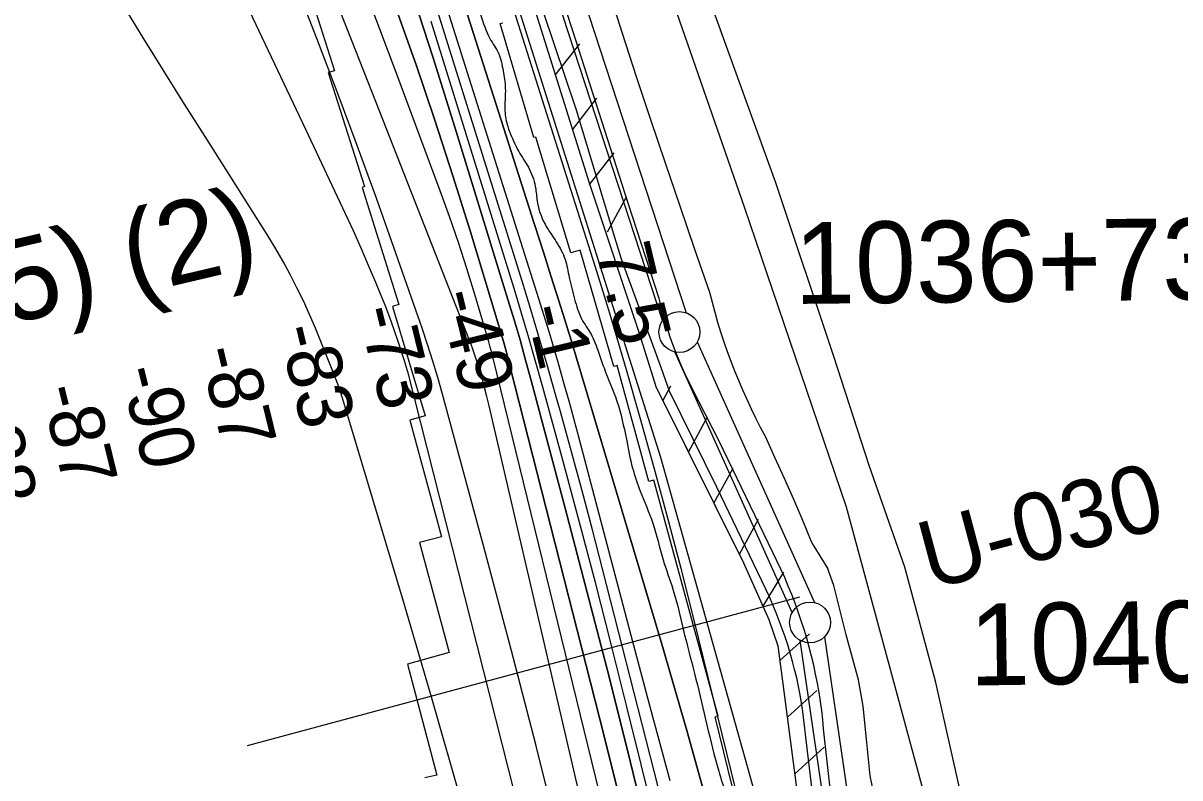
# Model space of a CAD drawing. Extents: x 3694830 to 3732949, y 415201 to 440970.
# Drawn here: x 3717109 to 3718524, y 429355 to 430280 of the extents above; entities that cross this region are included whole.
import ezdxf

# ---------------------------------------------------------------- set-up
doc = ezdxf.new("R2010")
doc.units = 0
for name, color, linetype in [('V-CHAN-NAID', 7, 'Continuous'), ('V-FLOD-BASE', 7, 'Continuous'), ('V-LEVE-TOET', 7, 'Continuous'), ('V-RIVR-EDGE', 7, 'Continuous'), ('V-RIVR-RANG', 7, 'Continuous'), ('V-RIVR-RANG-IDEN', 7, 'Continuous'), ('V-ROAD-CNTR', 7, 'Continuous'), ('V-RRAP-FSHR', 7, 'Continuous'), ('V-RRAP-RVMT', 7, 'Continuous'), ('V-SITE-VEGE', 7, 'Continuous'), ('V-SURV-IDEN', 7, 'Continuous'), ('V-SURV-LINE', 7, 'Continuous'), ('V-TOPO-DPTH', 7, 'Continuous'), ('V-TOPO-MAJR', 7, 'Continuous'), ('V-TOPO-MINR', 7, 'Continuous'), ('V-TOPO-WATR', 7, 'Continuous')]:
    doc.layers.add(name, color=color, linetype=linetype)

msp = doc.modelspace()

# ---------------------------------------------------------------- linework, layer by layer
at = {"layer": 'V-FLOD-BASE'}
msp.add_lwpolyline([(3718101.3, 429295.6), (3718087.8, 429415.3), (3718086.8, 429426.5), (3718085.5, 429437.8), (3718083.9, 429449), (3718082.2, 429460.1), (3718080.2, 429471.3), (3718078.1, 429482.4), (3718075.7, 429493.4), (3718073.1, 429504.4), (3718070.3, 429515.4), (3718067.2, 429526.3), (3718064, 429537.1), (3718060.5, 429547.9), (3718056.9, 429558.6), (3718053, 429569.2), (3718048.9, 429579.8), (3718044.6, 429590.3), (3718040.2, 429600.6), (3718035.5, 429610.9), (3718030.6, 429621.1), (3718025.5, 429631.2), (3717960.2, 429767.7), (3717927.2, 429832.1), (3717922.8, 429840.9), (3717918.5, 429849.7), (3717914.5, 429858.6), (3717910.6, 429867.6), (3717907, 429876.7), (3717903.5, 429885.9), (3717900.2, 429895.1), (3717897.1, 429904.4), (3717894.2, 429913.8), (3717891.5, 429923.2), (3717889, 429932.7), (3717886.7, 429942.2), (3717848.9, 430059.2), (3717781.1, 430270.3), (3717714.5, 430473.2)], dxfattribs=at)
at = {"layer": 'V-LEVE-TOET'}
msp.add_line((3717883.4, 429873.3), (3717842, 429986.2), dxfattribs=at)
for points in [[(3717842, 429986.2), (3717839.9, 429993.1), (3717831.1, 430021.1), (3717785.5, 430172.8), (3717744.7, 430294.3), (3717694.4, 430461.1), (3717652.3, 430594.9), (3717607.4, 430728.1), (3717554.3, 430885.3), (3717503.4, 431044.6), (3717448.3, 431210), (3717397.3, 431374.7), (3717340.1, 431540.2), (3717257.1, 431755.7), (3717239.8, 431797.8), (3717222.3, 431839.7), (3717204.5, 431881.6), (3717186.6, 431923.4), (3717168.5, 431965.1), (3717150.2, 432006.7), (3717131.7, 432048.3), (3717111.6, 432092.9), (3717091.5, 432137.5)], [(3717809, 430368.8), (3717841.4, 430267.3), (3717858.7, 430214.3), (3717876.2, 430161.4), (3717893.9, 430108.5), (3717911.8, 430055.7), (3717929.9, 430002.9), (3717948.1, 429950.2), (3717951.3, 429937.9), (3717954.6, 429925.7), (3717958.1, 429913.6), (3717961.8, 429901.5)], [(3717961.8, 429901.5), (3717965.8, 429889.5), (3717969.9, 429877.6), (3717974.3, 429865.7), (3717978.8, 429853.9), (3717983.6, 429842.2), (3717988.5, 429830.5), (3717993.7, 429819), (3717999, 429807.5), (3718004.6, 429796.2), (3718010.3, 429784.9), (3718016.2, 429773.7), (3718027.9, 429748.2), (3718039.5, 429722.5), (3718050.8, 429696.7), (3718061.9, 429670.8), (3718072.8, 429644.9), (3718075.8, 429639.1), (3718092.9, 429611.3)], [(3718093.4, 429176.2), (3718066, 429405.3), (3718065, 429415.7), (3718063.8, 429426.1), (3718062.5, 429436.5), (3718060.9, 429446.9), (3718059.1, 429457.2), (3718057.1, 429467.5), (3718054.9, 429477.8), (3718052.4, 429488), (3718049.8, 429498.1), (3718047, 429508.2), (3718043.9, 429518.2), (3718040.7, 429528.2), (3718037.3, 429538.1), (3718033.6, 429547.9), (3718029.8, 429557.7), (3718025.7, 429567.4), (3718021.5, 429577), (3718017.1, 429586.5), (3717957.1, 429711.5), (3717899.1, 429828.9), (3717889.3, 429856.6), (3717883.4, 429873.3)], [(3718283.3, 428407.9), (3718273.5, 428497.7), (3718263.6, 428575.2), (3718252.6, 428646.9), (3718230.6, 428774.6), (3718211.8, 428898.7), (3718196.7, 429019.5), (3718184.7, 429103.4), (3718172.7, 429185.2), (3718155.4, 429307.1), (3718144.9, 429357.9), (3718140.3, 429402.8), (3718136.1, 429443.4), (3718130.4, 429475.5), (3718115.6, 429530.6), (3718100.3, 429591), (3718092.9, 429611.3)]]:
    msp.add_lwpolyline(points, dxfattribs=at)
at = {"layer": 'V-RIVR-EDGE'}
msp.add_spline([(3716285.2, 433216.7), (3716310.4, 433178.2), (3716330.2, 433149.7), (3716351.4, 433122.5), (3716380.7, 433076.8), (3716399.1, 433050.5), (3716447.8, 432976.2), (3716475.3, 432930.5), (3716501.8, 432891.1), (3716527.5, 432851.2), (3716586, 432749.3), (3716608.1, 432711.8), (3716608.1, 432707.7), (3716608.1, 432700.4), (3716613, 432690.9), (3716627.4, 432664.2), (3716633.3, 432651.6), (3716643.2, 432639.3), (3716675.2, 432589.5), (3716706.2, 432538.3), (3716726.9, 432498), (3716741.3, 432463.6), (3716748.5, 432442.8), (3716788.6, 432378.5), (3716817.4, 432339.6), (3716842.2, 432297.4), (3716889.5, 432209.6), (3716920.5, 432144.4), (3716938, 432109.6), (3716956.5, 432075.2), (3716988.9, 432022.6), (3717009.2, 431986.9), (3717026.3, 431960.1), (3717062.3, 431897.6), (3717093.4, 431840.1), (3717112.3, 431799.9), (3717149.1, 431711.1), (3717176.5, 431644.6), (3717201.2, 431580.8), (3717210.7, 431556.4), (3717248.5, 431478.9), (3717267.8, 431435.5), (3717289.4, 431392.9), (3717306.5, 431346.8), (3717328.1, 431301), (3717339.3, 431276.6), (3717352.3, 431244), (3717362.7, 431226.4), (3717376.2, 431205.5), (3717389.3, 431178.4), (3717401.4, 431141.7), (3717407.2, 431113.2), (3717409.9, 431101.9), (3717419.7, 431075.6), (3717452.5, 430968.9), (3717469.1, 430916.8), (3717483.4, 430865.2), (3717505.5, 430810), (3717526.6, 430753.4), (3717540.5, 430715.4), (3717579.1, 430593.2), (3717599.3, 430526.3), (3717616.3, 430474.7), (3717628.9, 430437.1), (3717638.7, 430405), (3717647.7, 430364.3), (3717653.5, 430331.7), (3717658.4, 430314.5), (3717667.9, 430290.1), (3717679.5, 430260.7), (3717690.3, 430242.1), (3717695.7, 430221.3), (3717698.4, 430200), (3717697.9, 430172), (3717701.4, 430153), (3717705.9, 430140.8), (3717716.3, 430119.9), (3717728, 430100.5), (3717735.6, 430076.5), (3717737.8, 430059.3), (3717749, 430029.9), (3717760.8, 430011.8), (3717771.6, 429990), (3717776.5, 429968.3), (3717783.2, 429941.6), (3717791.7, 429917.6), (3717803.4, 429898.6), (3717812.4, 429876.5), (3717819.2, 429857.4), (3717834.9, 429816.7), (3717846.5, 429770.1), (3717854.1, 429734.8), (3717863.5, 429706.3), (3717878.8, 429667.4), (3717891.4, 429622.6), (3717903.5, 429586.4), (3717917.8, 429530.3), (3717931.7, 429476.4), (3717959.5, 429363.8), (3717976.5, 429307.2), (3717987.2, 429262.4), (3718014.1, 429153.9), (3718027.5, 429090.1), (3718040.5, 429028.1), (3718052.5, 428962.5), (3718057.8, 428920), (3718056.9, 428903.3), (3718056.9, 428887.9), (3718057.7, 428868.4), (3718061.3, 428850.8), (3718065.8, 428833.6), (3718082.4, 428779.3), (3718091.3, 428748.1), (3718100.3, 428711), (3718111.4, 428657.1), (3718116.4, 428631.8), (3718128.3, 428526), (3718136.8, 428473.1), (3718141.7, 428440), (3718152.3, 428360.9), (3718163.9, 428291.2), (3718171, 428256.4), (3718178.2, 428236.5), (3718193.9, 428178.6), (3718199.7, 428157.3), (3718197.9, 428150.1), (3718196.5, 428133.3), (3718197.4, 428121.1), (3718204.1, 428098), (3718215.4, 428075.4), (3718228, 428049.6), (3718240.1, 428011.6), (3718242.7, 427978.6), (3718251.1, 427901.2), (3718254.2, 427852.9), (3718257.7, 427822.1), (3718271.5, 427736.2), (3718281.7, 427671.9), (3718287.9, 427606.3), (3718295.9, 427551.6), (3718303.9, 427477.4), (3718310.1, 427447.1), (3718323.1, 427407.8), (3718345.1, 427350.3), (3718351.4, 427321.8), (3718363.5, 427267.5), (3718378.3, 427217.3), (3718398, 427141.2), (3718402.9, 427105.5), (3718405.9, 427056.7), (3718404.9, 426993.4), (3718419.6, 426915.1), (3718427.1, 426857.7), (3718428.8, 426789.8), (3718439.5, 426753.2), (3718453.9, 426709.8), (3718458.3, 426677.2), (3718461.8, 426625.2), (3718465.3, 426583.6), (3718482.7, 426479.5), (3718492.5, 426423.9), (3718501, 426378.2), (3718502.7, 426350.2), (3718512.9, 426256.1), (3718518.2, 426213.1), (3718524, 426182.8), (3718533.4, 426148.9), (3718540.9, 426069.3), (3718548.9, 426010.9), (3718557.8, 425944.4), (3718573.4, 425858.9), (3718584.5, 425787.5), (3718587.6, 425745.4), (3718587.6, 425726), (3718607.5, 425567.2), (3718614.6, 425488.1), (3718638.2, 425368.6), (3718641.3, 425318.4), (3718641.1, 425249.7), (3718640.1, 425214), (3718649.8, 425130.8), (3718658.7, 425069.3), (3718661.8, 425037.2), (3718660.4, 425016.4), (3718675, 424864.4), (3718675.7, 424812.8), (3718692.6, 424694.8), (3718696.1, 424618.8), (3718696.4, 424575.9), (3718706.1, 424484.5), (3718711.9, 424431.6), (3718715.4, 424403.1), (3718735.9, 424289.1), (3718746.6, 424215.4), (3718759.9, 424108.6), (3718772.4, 424027.2), (3718777.7, 423998.3), (3718795.9, 423858), (3718805.7, 423804.2), (3718812.4, 423776.6), (3718829, 423707.4), (3718835.7, 423662.6), (3718835.1, 423612), (3718835, 423576.7), (3718839.3, 423505.3), (3718842.4, 423460), (3718850.4, 423412.5), (3718863.4, 423357.8), (3718870.6, 423326.6), (3718873.6, 423260.5), (3718878.9, 423209), (3718893.6, 423148.4), (3718899, 423126.2), (3718912.4, 423080), (3718927.2, 423022.6), (3718930.8, 422992.7), (3718937.4, 422950.2), (3718945.9, 422900.5), (3718952.6, 422870.6), (3718968.7, 422795.9), (3718969.6, 422769.7), (3718968.1, 422738.5), (3718972.1, 422707.8), (3718981, 422661.2), (3718990.8, 422602.8), (3719006.9, 422506.5), (3719010.8, 422446.3), (3719014.4, 422425.1), (3719022.4, 422393.4), (3719033.2, 422359), (3719050.3, 422307.9), (3719062.8, 422249.1), (3719077.1, 422190.2), (3719087.8, 422149.1)], degree=3, dxfattribs=at)
at = {"layer": 'V-RIVR-RANG'}
msp.add_line((3718058.4, 429576.6), (3717382.4, 429394.7), dxfattribs=at)
at = {"layer": 'V-ROAD-CNTR'}
msp.add_lwpolyline([(3717815.7, 430558.6), (3717990.8, 430054.7), (3718115.3, 429687.2), (3718252.6, 429181.3), (3718402.4, 428566.3), (3718512.9, 428111.6), (3718531.2, 428036.9), (3718568.9, 427831.5), (3718621.1, 427488.4), (3718693.1, 426929.3), (3718838.6, 425820.6), (3718920.4, 425193.4), (3718947.5, 424793.9)], dxfattribs=at)
at = {"layer": 'V-RRAP-FSHR'}
for p, q in [((3717759.6, 430215.7), (3717789.4, 430254.4)), ((3717780.6, 430148.9), (3717810.4, 430187.6)), ((3717801.6, 430082.1), (3717831.4, 430120.8)), ((3717823.4, 430024.1), (3717846.7, 430067)), ((3717891.2, 429817.1), (3717901.1, 429835.3)), ((3717922.4, 429754.4), (3717945.7, 429797.4)), ((3717953.7, 429691.8), (3717977, 429734.7)), ((3717984.9, 429629.2), (3718008.2, 429672.1)), ((3718013.9, 429565.5), (3718039, 429607.3)), ((3718034.4, 429499), (3718070.4, 429531.9)), ((3718043.5, 429429.6), (3718079.5, 429462.5)), ((3718052.7, 429360.2), (3718088.7, 429393.1))]:
    msp.add_line(p, q, dxfattribs=at)
for points in [[(3716064.7, 433686.1), (3716227.8, 433371.9), (3716520.3, 432907.7), (3717100.5, 431896.1), (3717253.7, 431580.2), (3717403.1, 431264.4), (3717634.3, 430552.2), (3717888.1, 429748.2), (3718009.9, 429314.3), (3718099.3, 428952.7), (3718115.8, 428867), (3718189.3, 428405.1), (3718255, 428140.7), (3718391.1, 427348.3)], [(3717466.4, 431122.7), (3717599.6, 430720.9), (3717706.6, 430384.8), (3717801.3, 430083), (3717862.5, 429898.6), (3717882.5, 429834.6), (3717990, 429618.8), (3718021, 429549.3), (3718032, 429517.2), (3718067.5, 429247), (3718161.9, 428561.6), (3718206.7, 428259.3), (3718221.8, 428205.9), (3718246.9, 428158), (3718387.5, 427953.5), (3718417.4, 427897.2), (3718439.8, 427786.6), (3718554.5, 426909.7), (3718636.7, 426261.1), (3718740.7, 425428.9), (3718783.6, 425184.1), (3718800.8, 424873.2)], [(3717641.4, 430589.8), (3717706.6, 430384.8), (3717801.3, 430083), (3717822.9, 430018)], [(3717888.2, 429823.1), (3717990, 429618.8), (3718021, 429549.3), (3718032, 429517.2), (3718067.5, 429247), (3718102, 428996.9)]]:
    msp.add_lwpolyline(points, dxfattribs=at)
at = {"layer": 'V-RRAP-RVMT'}
for p, q in [((3717448.7, 430348.8), (3717489.3, 430221.3)), ((3717692.2, 430279.2), (3717695.2, 430279.9)), ((3717733.5, 430139.4), (3717692.2, 430279.2)), ((3717489.3, 430221.3), (3717481.8, 430219)), ((3717481.8, 430219), (3717526.3, 430079.6)), ((3717735.7, 430139.8), (3717733.5, 430139.4)), ((3717778.6, 429998.5), (3717735.7, 430139.8)), ((3717526.3, 430079.6), (3717523.3, 430078.3)), ((3717523.3, 430078.3), (3717568.2, 429934.9)), ((3717789.9, 430001.7), (3717778.6, 429998.5)), ((3717831.2, 429859.2), (3717789.9, 430001.7)), ((3717568.2, 429934.9), (3717560.2, 429932.5)), ((3717560.2, 429932.5), (3717600.5, 429798.6)), ((3717835.2, 429860.2), (3717831.2, 429859.2)), ((3717874.1, 429718.4), (3717835.2, 429860.2)), ((3717600.5, 429798.6), (3717581.7, 429793.6)), ((3717581.7, 429793.6), (3717620.3, 429650.6)), ((3717880.1, 429719.9), (3717874.1, 429718.4)), ((3717958.8, 429431), (3717880.1, 429719.9)), ((3717620.3, 429650.6), (3717593.5, 429643.8)), ((3717593.5, 429643.8), (3717629.7, 429509.1)), ((3717629.7, 429509.1), (3717578.9, 429494.5)), ((3717578.9, 429494.5), (3717614.5, 429358.7)), ((3717955, 429430), (3717958.8, 429431)), ((3717988.3, 429295.6), (3717955, 429430)), ((3717614.5, 429358.7), (3717599.9, 429355.4))]:
    msp.add_line(p, q, dxfattribs=at)
at = {"layer": 'V-SITE-VEGE'}
msp.add_lwpolyline([(3718271.4, 429267.1), (3718225.1, 429472.4), (3718187.1, 429613.6), (3718143.7, 429737.8), (3718100.3, 429871.5), (3718029.4, 430084.1), (3717951.6, 430299.5), (3717877.2, 430507.2), (3717809, 430712.2), (3717728.5, 430944.2), (3717651.4, 431169.3), (3717610, 431289.5)], dxfattribs=at)
at = {"layer": 'V-SURV-LINE'}
for points in [[(3717385.4, 431560.4), (3717919.5, 429924.9)], [(3717890.9, 429915.6), (3717356.8, 431551.1)], [(3717933.3, 429889.2), (3718076.7, 429570.1)], [(3718049.3, 429557.8), (3717905.9, 429876.9)], [(3718243.5, 428261.8), (3718059.2, 429523.8)], [(3718088.9, 429528.1), (3718273.2, 428266.1)]]:
    msp.add_lwpolyline(points, dxfattribs=at)
for centre in [(3717911.4, 429901.3), (3718071.2, 429545.7)]:
    msp.add_circle(centre, 25, dxfattribs=at)
at = {"layer": 'V-TOPO-DPTH'}
for points in [[(3717531.6, 430668.4), (3717733.8, 430034.3), (3717740.6, 430012.9), (3717747.4, 429991.5), (3717754.2, 429970), (3717761, 429948.6), (3717771.2, 429916.2), (3717772.8, 429911), (3717774.5, 429905.7), (3717776.1, 429900.5), (3717777.6, 429895.3), (3717889.8, 429519.1), (3717920.3, 429413.6), (3717949.7, 429307.7)], [(3717992.1, 428925.8), (3717817.2, 429611.4), (3717804.9, 429659.2), (3717792.3, 429706.9), (3717779.4, 429754.6), (3717766.3, 429802.2), (3717760, 429824.9), (3717749.7, 429861.1), (3717739.2, 429897.2), (3717728.4, 429933.2), (3717717.3, 429969.1), (3717577.4, 430416.4)], [(3717992.1, 428925.8), (3717817.2, 429611.4), (3717804.9, 429659.2), (3717792.3, 429706.9), (3717779.4, 429754.6), (3717766.3, 429802.2), (3717760, 429824.9), (3717749.7, 429861.1), (3717739.2, 429897.2), (3717728.4, 429933.2), (3717717.3, 429969.1), (3717577.4, 430416.4)], [(3717883.3, 429051.9), (3717683.5, 429869.4), (3717681.8, 429876.1), (3717680, 429882.9), (3717678.2, 429889.5), (3717676.2, 429896.2), (3717661.2, 429947.1), (3717651.3, 429979.1), (3717641, 430011), (3717630.1, 430042.7), (3717618.7, 430074.2), (3717564.7, 430219.3), (3717544.8, 430272.2), (3717524.8, 430325.1)], [(3717883.3, 429051.9), (3717683.5, 429869.4), (3717681.8, 429876.1), (3717680, 429882.9), (3717678.2, 429889.5), (3717676.2, 429896.2), (3717661.2, 429947.1), (3717651.3, 429979.1), (3717641, 430011), (3717630.1, 430042.7), (3717618.7, 430074.2), (3717564.7, 430219.3), (3717544.8, 430272.2), (3717524.8, 430325.1)], [(3717582.2, 430324), (3717609.8, 430238.2), (3717636.7, 430152.2), (3717701.7, 429941.1), (3717709.1, 429916.4), (3717716.4, 429891.6), (3717723.3, 429866.8), (3717730.1, 429841.9), (3717771.6, 429685.6), (3717798.7, 429582.5), (3717825.3, 429479.2), (3717851.2, 429375.8), (3717876.6, 429272.2)], [(3717876.6, 429272.2), (3717851.2, 429375.8), (3717825.3, 429479.2), (3717798.7, 429582.5), (3717771.6, 429685.6), (3717730.1, 429841.9), (3717723.3, 429866.8), (3717716.4, 429891.6), (3717709.1, 429916.4), (3717701.7, 429941.1), (3717636.7, 430152.2), (3717609.8, 430238.2), (3717582.2, 430324)], [(3717565.3, 430296), (3717589.2, 430228.5), (3717612.3, 430160.7), (3717634.4, 430092.5), (3717655.7, 430024.2), (3717688.1, 429917.1), (3717692.5, 429902), (3717696.9, 429886.9), (3717701, 429871.8), (3717704.9, 429856.6), (3717813.7, 429429.1), (3717837.5, 429334.6)], [(3717565.3, 430296), (3717589.2, 430228.5), (3717612.3, 430160.7), (3717634.4, 430092.5), (3717655.7, 430024.2), (3717688.1, 429917.1), (3717692.5, 429902), (3717696.9, 429886.9), (3717701, 429871.8), (3717704.9, 429856.6), (3717813.7, 429429.1), (3717837.5, 429334.6)]]:
    msp.add_lwpolyline(points, dxfattribs=at)
at = {"layer": 'V-TOPO-MAJR'}
msp.add_lwpolyline([(3717882.9, 428931.1), (3717678.7, 429811.1), (3717676, 429822.4), (3717673.1, 429833.6), (3717670, 429844.7), (3717666.7, 429855.8), (3717663.3, 429866.9), (3717659.6, 429877.9), (3717655.7, 429888.7), (3717651.5, 429899.6), (3717540.4, 430182.2), (3717510.2, 430259), (3717479.9, 430335.8)], dxfattribs=at)
at = {"layer": 'V-TOPO-MINR'}
for points in [[(3717765.4, 429276.4), (3717736.1, 429394.7), (3717705.6, 429512.8), (3717674.3, 429630.6), (3717621.6, 429825.2), (3717615.9, 429845.6), (3717609.9, 429865.8), (3717603.4, 429885.9), (3717596.6, 429905.9), (3717564.5, 429998.1), (3717541.1, 430064.1), (3717517.2, 430129.8), (3717492.7, 430195.3), (3717467.7, 430260.7), (3717322.4, 430635.2), (3717258.3, 430750.3), (3717226.9, 430808.2), (3717196.4, 430866.6), (3717167.2, 430925.6), (3717138.9, 430985.1), (3717068, 431138.5)], [(3717900.1, 429351.6), (3717876.1, 429440.6), (3717852.4, 429529.7), (3717787.8, 429774.4), (3717782.2, 429795.5), (3717776.4, 429816.5), (3717770.6, 429837.5), (3717764.7, 429858.5), (3717758.6, 429879.5), (3717752.4, 429900.4), (3717746, 429921.2), (3717739.6, 429942.1), (3717545.3, 430557.8)], [(3717992.1, 428925.8), (3717817.2, 429611.4), (3717804.9, 429659.2), (3717792.3, 429706.9), (3717779.4, 429754.6), (3717766.3, 429802.2), (3717760, 429824.9), (3717749.7, 429861.1), (3717739.2, 429897.2), (3717728.4, 429933.2), (3717717.3, 429969.1), (3717577.4, 430416.4)], [(3717883.3, 429051.9), (3717683.5, 429869.4), (3717681.8, 429876.1), (3717680, 429882.9), (3717678.2, 429889.5), (3717676.2, 429896.2), (3717661.2, 429947.1), (3717651.3, 429979.1), (3717641, 430011), (3717630.1, 430042.7), (3717618.7, 430074.2), (3717564.7, 430219.3), (3717544.8, 430272.2), (3717524.8, 430325.1)], [(3717876.6, 429272.2), (3717851.2, 429375.8), (3717825.3, 429479.2), (3717798.7, 429582.5), (3717771.6, 429685.6), (3717730.1, 429841.9), (3717723.3, 429866.8), (3717716.4, 429891.6), (3717709.1, 429916.4), (3717701.7, 429941.1), (3717636.7, 430152.2), (3717609.8, 430238.2), (3717582.2, 430324)], [(3717645, 429325.9), (3717609.5, 429450.1), (3717573.1, 429574.1), (3717500.3, 429816.4), (3717497, 429827), (3717493.4, 429837.6), (3717489.6, 429848), (3717485.5, 429858.3), (3717466, 429906.2), (3717458.9, 429922.9), (3717451.4, 429939.4), (3717443.5, 429955.6), (3717435.2, 429971.7), (3717426.5, 429987.6), (3717417.5, 430003.4), (3717408.2, 430018.9), (3717398.6, 430034.3), (3717356.3, 430100.9), (3717331.1, 430140.7), (3717306, 430180.5), (3717281.1, 430220.5), (3717256.3, 430260.5), (3717231.3, 430301.1)], [(3718073.4, 428961.9), (3717928.9, 429550), (3717913.4, 429611.8), (3717897.3, 429673.4), (3717880.6, 429734.9), (3717863.4, 429796.3), (3717846.6, 429855), (3717837.3, 429886.9), (3717827.9, 429918.7), (3717818.2, 429950.4), (3717808.3, 429982), (3717706.2, 430303.6)], [(3717778.7, 429065.2), (3717579.8, 429849.9), (3717578.7, 429854), (3717577.6, 429858), (3717576.3, 429862.1), (3717575.1, 429866.1), (3717567.7, 429888.7), (3717562.5, 429904), (3717557.1, 429919.1), (3717551.4, 429934.2), (3717545.4, 429949.1), (3717540.1, 429961.8), (3717531.1, 429983), (3717522, 430004.1), (3717512.5, 430025.1), (3717502.9, 430046), (3717454.3, 430149.2), (3717420.2, 430221.6), (3717385.9, 430293.9)], [(3717837.5, 429334.6), (3717813.7, 429429.1), (3717704.9, 429856.6), (3717701, 429871.8), (3717696.9, 429886.9), (3717692.5, 429902), (3717688.1, 429917.1), (3717655.7, 430024.2), (3717634.4, 430092.5), (3717612.3, 430160.7), (3717589.2, 430228.5), (3717565.3, 430296)], [(3717972.3, 428938.2), (3717846.8, 429443.9), (3717827.9, 429519.2), (3717808.6, 429594.5), (3717788.8, 429669.6), (3717768.6, 429744.6), (3717744.4, 429833.7), (3717735.9, 429864), (3717727.3, 429894.3), (3717718.4, 429924.5), (3717709.2, 429954.5), (3717607.8, 430281.5)]]:
    msp.add_lwpolyline(points, dxfattribs=at)
at = {"layer": 'V-TOPO-WATR'}
msp.add_lwpolyline([(3717949.7, 429307.7), (3717920.3, 429413.6), (3717889.8, 429519.1), (3717777.6, 429895.3), (3717776.1, 429900.5), (3717774.5, 429905.7), (3717772.8, 429911), (3717771.2, 429916.2), (3717761, 429948.6), (3717754.2, 429970), (3717747.4, 429991.5), (3717740.6, 430012.9), (3717733.8, 430034.3), (3717531.6, 430668.4)], dxfattribs=at)

# ---------------------------------------------------------------- texts
at = {"layer": 'V-CHAN-NAID'}
msp.add_text('STATES GRAIN (61.5) (2)', height=100, rotation=13.2688, dxfattribs=at).set_placement((3715875.1, 429623.7))
at = {"layer": 'V-RIVR-RANG'}
for s, rotation, p in [('7.5', 283.4883, (3717808.5, 430002)), ('-49', 283.7673, (3717615.6, 429947.5)), ('-73', 283.7673, (3717517.4, 429927.8)), ('-1', 283.4883, (3717723.1, 429929.7)), ('-83', 283.7673, (3717420.1, 429904.7)), ('-87', 283.7673, (3717323.6, 429878.4)), ('-90', 283.7673, (3717226.6, 429854.3)), ('-87', 283.7673, (3717129.3, 429831.2)), ('-88', 283.7673, (3717032, 429807.9))]:
    msp.add_text(s, height=67, rotation=rotation, dxfattribs=at).set_placement(p)
at = {"layer": 'V-RIVR-RANG-IDEN'}
msp.add_text('U-030', height=83, rotation=14.9133, dxfattribs=at).set_placement((3718217.6, 429585.3))
at = {"layer": 'V-SURV-IDEN'}
for s, rotation, p in [('1036+73.3', 0.598, (3718052.4, 429935.7)), ('1040+63.2', 0.8644, (3718266.6, 429468.4))]:
    msp.add_text(s, height=100, rotation=rotation, dxfattribs=at).set_placement(p)

doc.saveas('drawing.dxf')
